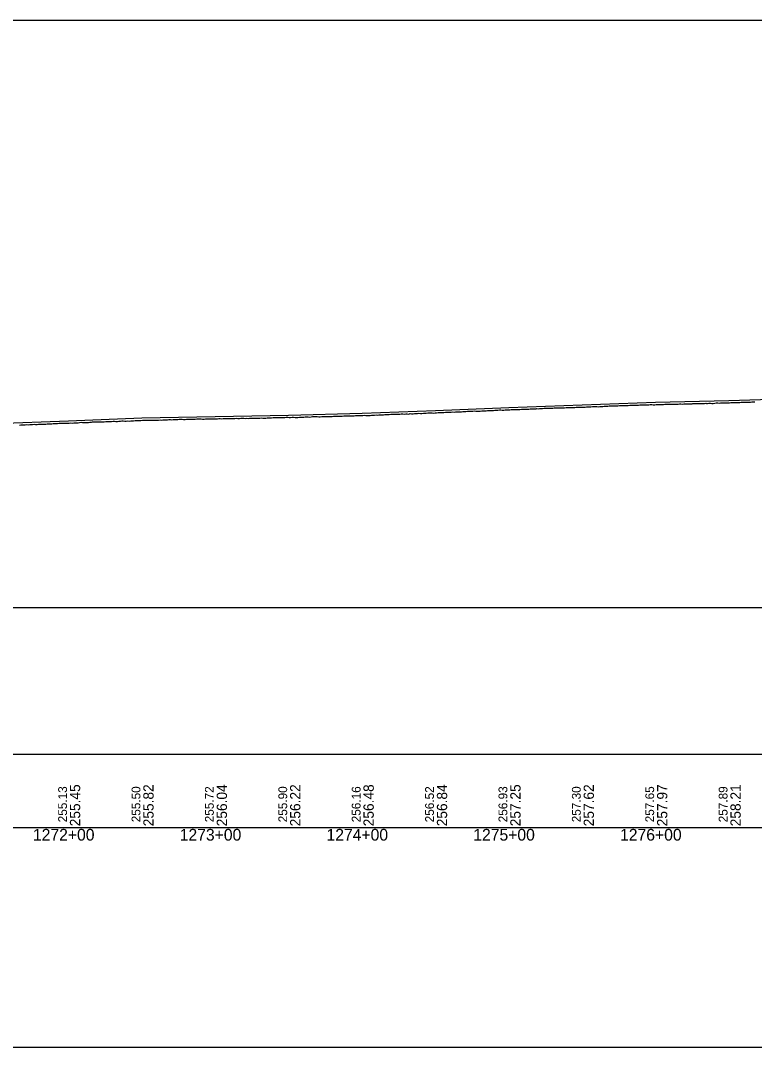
# Model space of a CAD drawing. Extents: x 2898 to 49495, y -15038 to -13538.
# Drawn here: x 16521 to 17021, y -15038 to -14338 of the extents above; entities that cross this region are included whole.
import ezdxf

# ---------------------------------------------------------------- set-up
doc = ezdxf.new("R2010")
doc.units = 0
for name, color, linetype in [('RD_DDB_Profile_EX', 7, 'Continuous'), ('RD_DDB_Profile_PR', 7, 'Continuous'), ('RD_DDB_StaTX', 7, 'Continuous'), ('RD_DDB_StripGrade', 7, 'Continuous'), ('RD_GPK_Profile_Cell', 7, 'Continuous'), ('RD_SHT_ShtClip', 7, 'Continuous')]:
    doc.layers.add(name, color=color, linetype=linetype)

msp = doc.modelspace()

# ---------------------------------------------------------------- linework, layer by layer
at = {"layer": 'RD_DDB_Profile_EX'}
for points in [[(16860.97, -14603.52), (16861.97, -14603.37), (16862.95, -14603.37), (16863.95, -14603.37), (16864.96, -14603.41), (16865.96, -14603.41), (16866.96, -14603.32), (16867.95, -14603.22), (16868.96, -14603.17), (16869.95, -14603.16), (16870.95, -14603.11), (16871.96, -14603.16), (16872.37, -14602.97), (16873.37, -14603.06), (16874.36, -14602.96), (16875.37, -14602.87), (16876.37, -14602.91), (16877.37, -14602.77), (16878.37, -14602.77), (16879.5, -14602.76), (16880.37, -14602.76), (16881.37, -14602.62), (16882.37, -14602.61), (16883.37, -14602.61), (16884.36, -14602.52), (16885.37, -14602.52), (16886.37, -14602.46), (16887.37, -14602.46), (16888.37, -14602.51), (16889.38, -14602.55), (16890.37, -14602.41), (16891.37, -14602.36), (16892.37, -14602.32), (16893.37, -14602.27), (16894.37, -14602.17), (16895.37, -14602.16), (16896.36, -14602.16), (16897.37, -14602.16), (16898.37, -14602.16), (16899.37, -14602.01), (16900.37, -14602.01), (16901.36, -14601.96), (16902.37, -14601.96), (16903.37, -14601.96), (16904.37, -14601.96), (16905.37, -14601.9), (16906.36, -14601.76), (16907.37, -14601.76), (16908.37, -14601.76), (16909.37, -14601.7), (16910.37, -14601.66), (16911.37, -14601.61), (16912.37, -14601.56), (16913.37, -14601.65), (16914.37, -14601.7), (16915.37, -14601.51), (16916.37, -14601.51), (16917.37, -14601.46), (16918.37, -14601.41), (16919.01, -14601.38), (16919.33, -14601.36), (16919.77, -14601.32), (16920.77, -14601.22), (16921.77, -14601.11), (16922.76, -14601.21), (16923.77, -14601.21), (16924.77, -14601.06), (16925.77, -14601.06), (16926.77, -14601.15), (16927.77, -14601.15), (16928.89, -14600.91), (16929.76, -14600.86), (16930.77, -14600.81), (16931.77, -14600.86), (16932.77, -14600.81), (16933.77, -14600.76), (16934.76, -14600.76), (16935.77, -14600.71), (16936.77, -14600.71), (16937.77, -14600.71), (16938.77, -14600.66), (16939.76, -14600.71), (16940.77, -14600.66), (16941.77, -14600.61), (16942.76, -14600.41), (16943.76, -14600.37), (16944.76, -14600.42), (16945.76, -14600.51), (16946.77, -14600.37), (16947.76, -14600.36), (16948.76, -14600.41), (16949.76, -14600.27), (16950.76, -14600.26), (16951.76, -14600.32), (16952.76, -14600.31), (16953.77, -14600.17), (16954.76, -14600.22), (16955.76, -14600.22), (16956.76, -14600.17), (16957.77, -14600.17), (16958.76, -14600.12)], [(16958.76, -14600.12), (16959.76, -14600.03), (16960.76, -14599.98), (16961.76, -14599.97), (16962.77, -14599.92), (16963.69, -14599.92), (16964.69, -14599.92), (16965.7, -14599.97), (16966.69, -14599.88), (16967.69, -14599.92), (16968.69, -14599.87), (16969.69, -14599.82), (16970.69, -14599.82), (16971.7, -14599.87), (16972.7, -14599.72), (16973.7, -14599.72), (16974.7, -14599.68), (16975.69, -14599.68), (16976.7, -14599.77), (16977.69, -14599.73), (16978.28, -14599.64), (16978.69, -14599.58), (16979.7, -14599.53), (16980.69, -14599.58), (16981.69, -14599.53), (16982.69, -14599.53), (16983.69, -14599.53), (16984.69, -14599.48), (16985.7, -14599.48), (16986.7, -14599.43), (16987.69, -14599.38), (16988.15, -14599.43), (16988.7, -14599.48), (16989.69, -14599.29), (16990.69, -14599.29), (16991.69, -14599.44), (16992.69, -14599.43), (16993.69, -14599.29), (16994.69, -14599.14), (16995.69, -14599.14), (16996.69, -14599.19), (16997.69, -14599.14), (16998.03, -14599.13), (16998.69, -14599.09), (16999.69, -14599.04), (17000.69, -14599.09), (17001.69, -14599.14), (17002.69, -14599.09), (17003.69, -14598.99), (17004.69, -14598.9), (17005.69, -14598.85), (17006.69, -14598.84), (17007.91, -14598.93), (17008.69, -14598.89), (17009.69, -14598.94), (17010.68, -14598.94), (17011.69, -14598.65), (17012.02, -14598.6), (17013.01, -14598.6), (17014.02, -14598.6), (17015.01, -14598.5), (17016.02, -14598.5), (17017.02, -14598.65), (17018.01, -14598.6), (17019.02, -14598.45), (17020.01, -14598.46), (17021.02, -14598.36)], [(16660.8, -14609.77), (16661.8, -14609.77), (16662.8, -14609.67), (16663.8, -14609.67), (16664.8, -14609.77), (16665.81, -14609.72), (16666.81, -14609.67), (16667.8, -14609.62), (16668.81, -14609.72), (16669.81, -14609.67), (16670.8, -14609.52), (16671.81, -14609.57), (16672.8, -14609.62), (16673.81, -14609.67), (16674.81, -14609.62), (16675.74, -14609.67), (16676.74, -14609.57), (16677.74, -14609.47), (16678.74, -14609.47), (16679.74, -14609.62), (16680.74, -14609.57), (16681.74, -14609.52), (16682.73, -14609.52), (16683.74, -14609.47), (16684.74, -14609.32), (16685.74, -14609.47), (16686.74, -14609.57), (16687.74, -14609.57), (16688.74, -14609.27), (16689.73, -14609.27), (16690.74, -14609.22), (16691.74, -14609.17), (16692.74, -14609.12), (16693.74, -14609.12), (16694.74, -14609.02), (16695.74, -14609.02), (16696.74, -14609.07), (16697.74, -14609.02), (16698.74, -14609.02), (16699.74, -14609.07), (16700.74, -14608.97), (16701.74, -14608.92), (16702.74, -14608.92), (16703.74, -14608.97), (16704.74, -14608.97), (16705.74, -14608.92), (16706.74, -14608.92), (16707.74, -14608.97), (16708.74, -14608.97), (16709.74, -14608.97), (16710.74, -14608.87), (16711.74, -14608.77), (16712.74, -14608.72), (16713.74, -14608.76), (16714.74, -14608.67), (16715.74, -14608.57), (16716.74, -14608.62), (16717.74, -14608.72), (16718.73, -14608.67), (16719.74, -14608.47), (16720.74, -14608.47), (16721.74, -14608.47), (16722.74, -14608.42), (16723.94, -14608.51), (16724.93, -14608.51), (16725.94, -14608.32), (16726.94, -14608.27), (16727.94, -14608.37), (16728.94, -14608.32), (16729.94, -14608.31), (16730.94, -14608.27), (16731.94, -14608.36), (16732.94, -14608.31), (16733.94, -14608.07), (16734.93, -14608.11), (16735.93, -14608.16), (16736.94, -14608.16), (16737.93, -14608.06), (16738.94, -14608.11), (16739.94, -14608.06), (16740.94, -14608.01), (16741.94, -14607.96), (16742.94, -14607.96), (16743.94, -14607.86), (16744.94, -14607.86), (16745.94, -14607.86), (16746.94, -14607.91), (16747.94, -14607.81), (16748.94, -14607.76), (16749.94, -14607.71), (16750.95, -14607.71), (16751.94, -14607.71), (16752.94, -14607.66), (16753.94, -14607.66), (16754.94, -14607.51), (16755.94, -14607.61), (16756.94, -14607.61), (16757.94, -14607.6), (16758.94, -14607.65), (16759.94, -14607.41), (16760.94, -14607.36)], [(16760.94, -14607.36), (16761.94, -14607.36), (16762.94, -14607.3), (16763.95, -14607.35), (16764.94, -14607.31), (16765.95, -14607.21), (16766.94, -14607.16), (16767.95, -14607.15), (16768.95, -14607.1), (16769.94, -14607), (16770.95, -14606.96), (16771.94, -14606.96), (16772.95, -14606.86), (16773.94, -14606.76), (16774.94, -14606.8), (16775.94, -14606.8), (16777.15, -14606.8), (16778.15, -14606.8), (16779.16, -14606.7), (16780.15, -14606.65), (16781.15, -14606.6), (16782.16, -14606.7), (16783.16, -14606.65), (16784.17, -14606.65), (16785.16, -14606.69), (16786.16, -14606.4), (16787.16, -14606.49), (16788.16, -14606.49), (16789.17, -14606.3), (16790.16, -14606.3), (16791.16, -14606.24), (16792.16, -14606.2), (16793.16, -14606.24), (16794.16, -14606.24), (16795.16, -14606.09), (16796.17, -14606.09), (16797.16, -14606.05), (16798.16, -14605.95), (16799.16, -14605.9), (16800.16, -14605.9), (16801.16, -14605.94), (16802.16, -14605.99), (16803.16, -14605.89), (16804.16, -14605.8), (16805.16, -14605.64), (16806.16, -14605.59), (16807.16, -14605.64), (16808.16, -14605.74), (16809.15, -14605.69), (16810.36, -14605.43), (16811.16, -14605.39), (16812.16, -14605.39), (16813.16, -14605.39), (16814.15, -14605.34), (16815.16, -14605.29), (16816.16, -14605.34), (16817.16, -14605.19), (16818.16, -14605.19), (16819.16, -14605.24), (16820.24, -14605.13), (16821.16, -14605.09), (16822.16, -14604.99), (16823.16, -14604.98), (16824.16, -14604.89), (16825.16, -14604.84), (16826.15, -14604.84), (16827.16, -14604.84), (16827.97, -14604.74), (16828.96, -14604.84), (16830.11, -14604.6), (16830.97, -14604.63), (16831.97, -14604.78), (16832.97, -14604.77), (16833.97, -14604.73), (16834.97, -14604.48), (16835.97, -14604.43), (16836.97, -14604.43), (16837.97, -14604.43), (16838.97, -14604.37), (16839.99, -14604.28), (16840.97, -14604.32), (16841.97, -14604.22), (16842.97, -14604.17), (16843.97, -14604.12), (16844.97, -14604.07), (16845.97, -14604.03), (16846.97, -14603.88), (16847.97, -14603.92), (16848.97, -14604.11), (16849.97, -14604.06), (16850.97, -14603.82), (16851.97, -14603.82), (16852.97, -14603.82), (16853.97, -14603.77), (16854.97, -14603.68), (16855.97, -14603.63), (16856.97, -14603.66), (16857.97, -14603.61), (16858.98, -14603.52), (16859.97, -14603.51), (16860.97, -14603.52)], [(16519.97, -14614.21), (16520.97, -14614.07), (16521.97, -14614.02), (16522.96, -14614.02), (16523.97, -14613.97), (16524.97, -14613.92), (16525.97, -14613.97), (16526.97, -14613.92), (16527.97, -14613.72), (16528.97, -14613.73), (16529.96, -14613.68), (16530.97, -14613.77), (16531.97, -14613.72), (16532.97, -14613.67), (16533.97, -14613.57), (16534.97, -14613.52), (16535.97, -14613.52), (16536.97, -14613.62), (16537.97, -14613.57), (16538.97, -14613.38), (16539.97, -14613.33), (16540.98, -14613.37), (16541.97, -14613.32), (16542.97, -14613.12), (16543.97, -14613.12), (16544.97, -14613.12), (16545.97, -14613.12), (16546.97, -14613.02), (16547.98, -14612.92), (16548.98, -14613.01), (16549.97, -14613.02), (16550.97, -14612.92), (16551.97, -14612.91), (16552.97, -14612.82), (16553.97, -14612.87), (16554.97, -14612.73), (16555.98, -14612.82), (16556.97, -14612.75), (16557.97, -14612.58), (16558.98, -14612.63), (16559.97, -14612.65), (16560.97, -14612.52), (16561.97, -14612.33)], [(16561.97, -14612.33), (16562.97, -14612.42), (16563.98, -14612.46), (16564.97, -14612.42), (16565.98, -14612.37), (16566.97, -14612.36), (16567.97, -14612.27), (16568.98, -14612.17), (16569.75, -14612.12), (16570.76, -14612.08), (16571.76, -14612.03), (16572.76, -14612.02), (16573.76, -14611.99), (16574.76, -14611.97), (16575.76, -14611.92), (16576.76, -14611.92), (16577.76, -14611.92), (16578.76, -14611.87), (16579.76, -14611.87), (16580.76, -14611.87), (16581.75, -14611.72), (16582.76, -14611.76), (16583.76, -14611.63), (16584.76, -14611.63), (16585.76, -14611.8), (16586.76, -14611.71), (16587.76, -14611.53), (16588.76, -14611.52), (16589.76, -14611.42), (16590.75, -14611.39), (16591.76, -14611.44), (16592.76, -14611.52), (16593.75, -14611.42), (16594.76, -14611.47), (16595.76, -14611.27), (16596.76, -14611.27), (16597.76, -14611.23), (16598.76, -14611.13), (16599.76, -14611.08), (16600.76, -14610.99), (16601.76, -14611.07), (16602.76, -14611.03), (16603.76, -14610.93), (16604.76, -14610.93), (16605.76, -14610.88), (16606.76, -14610.84), (16607.76, -14610.88), (16608.76, -14610.91), (16609.75, -14610.96), (16610.76, -14610.82), (16611.76, -14610.77), (16612.75, -14610.76), (16613.76, -14610.76), (16614.76, -14610.76), (16615.76, -14610.68), (16616.75, -14610.77), (16617.76, -14610.75), (16618.76, -14610.71), (16619.8, -14610.62), (16620.81, -14610.56), (16621.81, -14610.42), (16622.8, -14610.47), (16623.81, -14610.62), (16624.8, -14610.52), (16625.81, -14610.32), (16626.8, -14610.32), (16627.81, -14610.32), (16628.81, -14610.27), (16629.8, -14610.22), (16630.81, -14610.27), (16631.8, -14610.36), (16632.8, -14610.36), (16633.81, -14610.27), (16634.81, -14610.22), (16635.81, -14610.12), (16636.8, -14610.17), (16637.81, -14610.17), (16638.8, -14610.12), (16639.8, -14610.12), (16640.81, -14610.07), (16641.82, -14610.07), (16642.81, -14609.97), (16643.81, -14609.97), (16644.81, -14610.12), (16645.81, -14610.11), (16646.81, -14609.97), (16647.81, -14610.02), (16648.81, -14609.87), (16649.81, -14609.96), (16650.81, -14610.02), (16651.81, -14609.97), (16652.81, -14609.92), (16653.8, -14609.87), (16654.81, -14609.87), (16655.8, -14609.82), (16656.8, -14609.72), (16657.81, -14609.87), (16658.81, -14609.82), (16659.8, -14609.82), (16660.46, -14609.78), (16660.8, -14609.77)]]:
    msp.add_lwpolyline(points, dxfattribs=at)
at = {"layer": 'RD_DDB_Profile_PR'}
msp.add_lwpolyline([(16003.38, -14627.72), (16053.38, -14626.12), (16103.38, -14624.68), (16153.38, -14623.2), (16203.38, -14621.68), (16253.38, -14620.17), (16303.38, -14618.62), (16353.38, -14617.2), (16403.38, -14615.72), (16453.38, -14614.42), (16503.38, -14613.22), (16553.38, -14611.24), (16603.38, -14609.37), (16653.38, -14608.29), (16703.38, -14607.35), (16753.38, -14606.06), (16803.38, -14604.27), (16853.38, -14602.2), (16903.38, -14600.36), (16953.38, -14598.62), (17003.38, -14597.42), (17053.38, -14595.8)], dxfattribs=at)
at = {"layer": 'RD_GPK_Profile_Cell'}
msp.add_line((2976.05, -14888.47), (48721.13, -14888.47), dxfattribs=at)
at = {"layer": 'RD_SHT_ShtClip'}
for points in [[(17976.22, -14838.47), (17976.22, -14338.47), (17976.22, -14338.47), (16476.38, -14338.47), (16476.38, -14838.47)], [(16456.38, -14738.47), (17996.05, -14738.47), (17996.05, -15038.47), (16456.38, -15038.47)]]:
    msp.add_lwpolyline(points, close=True, dxfattribs=at)

# ---------------------------------------------------------------- texts
at = {"layer": 'RD_DDB_StaTX'}
for s, p in [('1272+00', (16529.18, -14897.47)), ('1273+00', (16629.18, -14897.47)), ('1274+00', (16729.18, -14897.47)), ('1275+00', (16829.18, -14897.47)), ('1276+00', (16929.18, -14897.47))]:
    msp.add_text(s, height=8, dxfattribs=at).set_placement(p)
at = {"layer": 'RD_DDB_StripGrade'}
for s, height, p in [('255.13', 6, (16552.38, -14884.98)), ('255.45', 7, (16561.38, -14887.72)), ('255.50', 6, (16602.38, -14884.98)), ('255.82', 7, (16611.38, -14887.72)), ('255.72', 6, (16652.38, -14884.98)), ('256.04', 7, (16661.38, -14887.72)), ('255.90', 6, (16702.38, -14884.98)), ('256.22', 7, (16711.38, -14887.72)), ('256.16', 6, (16752.38, -14884.98)), ('256.48', 7, (16761.38, -14887.72)), ('256.52', 6, (16802.38, -14884.98)), ('256.84', 7, (16811.38, -14887.72)), ('256.93', 6, (16852.38, -14884.98)), ('257.25', 7, (16861.38, -14887.72)), ('257.30', 6, (16902.38, -14884.98)), ('257.62', 7, (16911.38, -14887.72)), ('257.65', 6, (16952.38, -14884.98)), ('257.97', 7, (16961.38, -14887.72)), ('257.89', 6, (17002.38, -14884.98)), ('258.21', 7, (17011.38, -14887.72))]:
    msp.add_text(s, height=height, rotation=90, dxfattribs=at).set_placement(p)

doc.saveas('drawing.dxf')
